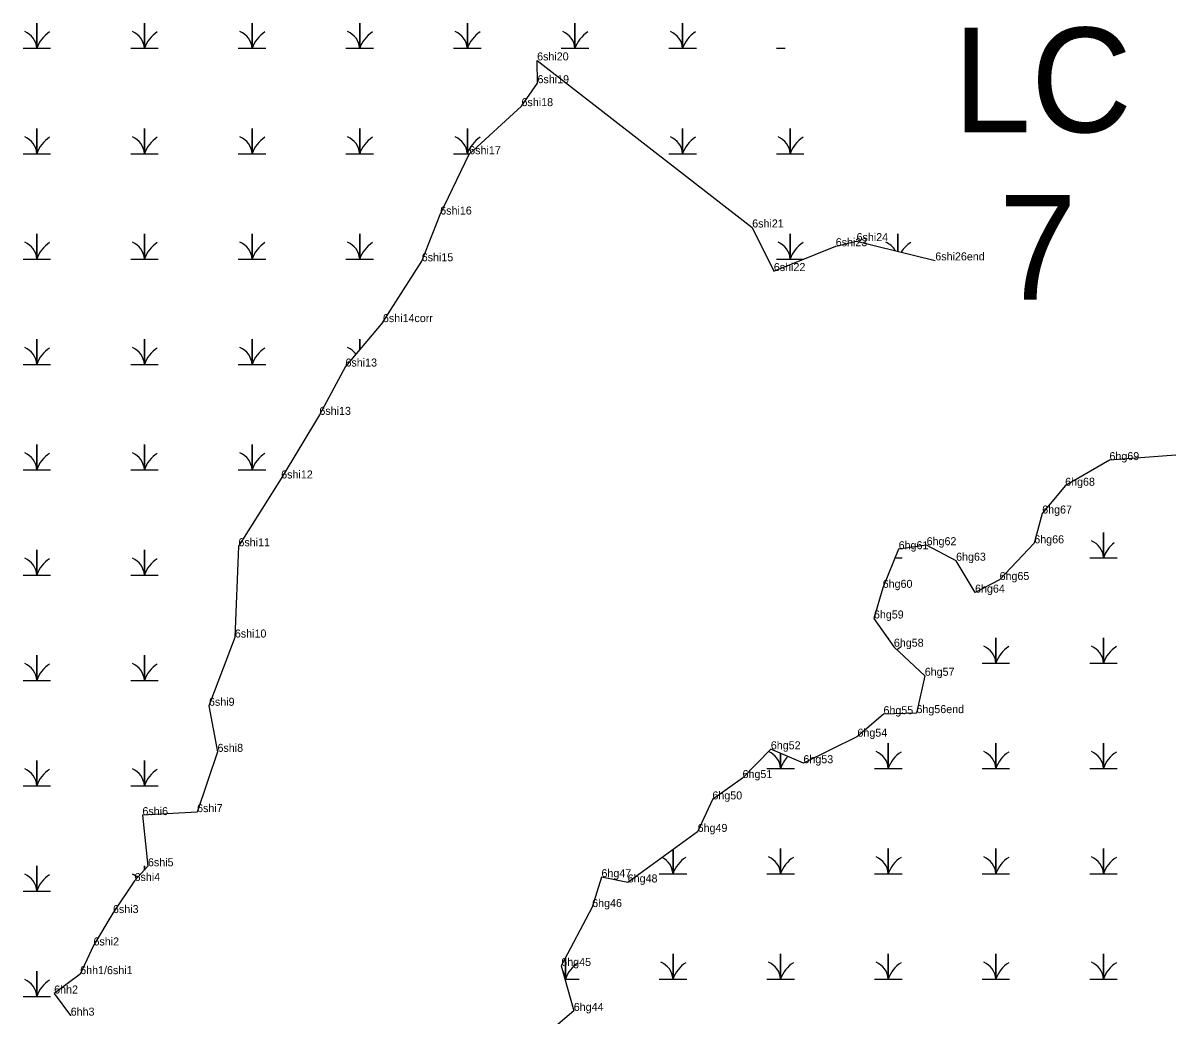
# Model space of a CAD drawing. Extents: x 2072529 to 2268796, y 436423 to 470397.
# Drawn here: x 2148024 to 2148744, y 442728 to 443348 of the extents above; entities that cross this region are included whole.
import ezdxf

# ---------------------------------------------------------------- set-up
doc = ezdxf.new("R2010")
doc.units = 0
for name, color, linetype in [('Default', 7, 'Continuous'), ('Exist Environmental Wetland Boundary', 7, 'Continuous'), ('Exist Environmental Wetland Boundary Cogo Comment', 7, 'Continuous'), ('Exist Environmental Wetland Boundary Cogo Point CELL', 7, 'Continuous'), ('Exist Hydro Jurisdictional Stream or Body of Water NEU Mitigable', 7, 'Continuous'), ('Exist Hydro Jurisdictional Stream or Body of Water NEU Mitigable Cogo Comment', 7, 'Continuous'), ('Exist Hydro Swamp or Marsh', 7, 'Continuous')]:
    doc.layers.add(name, color=color, linetype=linetype)

msp = doc.modelspace()

# ---------------------------------------------------------------- linework, layer by layer
at = {"layer": 'Exist Environmental Wetland Boundary'}
for points in [[(2148743.94, 443077.93), (2148702.4, 443074.83), (2148674.71, 443058.8), (2148660.38, 443041.45), (2148655.43, 443022.84), (2148633.74, 442999.95), (2148618.42, 442992.05), (2148606.58, 443011.97), (2148588.18, 443021.66), (2148570.68, 443019.16)], [(2148570.68, 443019.16), (2148560.71, 442995.05), (2148555.23, 442975.9), (2148567.69, 442958.26), (2148586.99, 442940.11), (2148581.81, 442916.78), (2148561.2, 442916.12), (2148544.94, 442902.08), (2148511.18, 442885.49), (2148490.81, 442894.19), (2148473.14, 442876.23), (2148454.31, 442862.89), (2148445.08, 442842.58)], [(2148445.08, 442842.58), (2148401.4, 442811.02), (2148384.99, 442814.3), (2148379.18, 442795.63), (2148359.89, 442758.85), (2148367.67, 442730.75), (2148350.88, 442716.4)], [(2148059.29, 442753.74), (2148043.01, 442741.65), (2148053.23, 442727.98)]]:
    msp.add_lwpolyline(points, dxfattribs=at)
msp.add_arc((2148052.43, 442727.38), 1, 14.73756, 36.80018, dxfattribs=at)
at = {"layer": 'Exist Environmental Wetland Boundary Cogo Point CELL'}
for p, q in [((2148344.78, 443324.48), (2148344.78, 443324.48)), ((2148345.03, 443310.25), (2148345.03, 443310.25)), ((2148335.04, 443295.91), (2148335.04, 443295.91)), ((2148302.36, 443265.87), (2148302.36, 443265.87)), ((2148284.24, 443228.21), (2148284.24, 443228.21)), ((2148531.35, 443208.41), (2148531.35, 443208.41)), ((2148272.69, 443199.03), (2148272.69, 443199.03)), ((2148593.41, 443199.74), (2148593.41, 443199.74)), ((2148248.44, 443161.02), (2148248.44, 443161.02)), ((2148248.44, 443161.02), (2148248.44, 443161.02)), ((2148248.44, 443161.02), (2148248.44, 443161.02)), ((2148225.05, 443133.27), (2148225.05, 443133.27)), ((2148225.05, 443133.27), (2148225.05, 443133.27)), ((2148225.05, 443133.27), (2148225.05, 443133.27)), ((2148208.74, 443103.08), (2148208.74, 443103.08)), ((2148208.74, 443103.08), (2148208.74, 443103.08)), ((2148208.74, 443103.08), (2148208.74, 443103.08)), ((2148702.4, 443074.83), (2148702.4, 443074.83)), ((2148743.94, 443077.93), (2148743.94, 443077.93)), ((2148184.87, 443063.36), (2148184.87, 443063.36)), ((2148184.87, 443063.36), (2148184.87, 443063.36)), ((2148184.87, 443063.36), (2148184.87, 443063.36)), ((2148674.71, 443058.8), (2148674.71, 443058.8)), ((2148660.38, 443041.45), (2148660.38, 443041.45)), ((2148588.18, 443021.66), (2148588.18, 443021.66)), ((2148655.43, 443022.84), (2148655.43, 443022.84)), ((2148158.16, 443021.01), (2148158.16, 443021.01)), ((2148158.16, 443021.01), (2148158.16, 443021.01)), ((2148158.16, 443021.01), (2148158.16, 443021.01)), ((2148570.68, 443019.16), (2148570.68, 443019.16)), ((2148606.58, 443011.97), (2148606.58, 443011.97)), ((2148633.74, 442999.95), (2148633.74, 442999.95)), ((2148560.71, 442995.05), (2148560.71, 442995.05)), ((2148618.42, 442992.05), (2148618.42, 442992.05)), ((2148555.23, 442975.9), (2148555.23, 442975.9)), ((2148155.92, 442964), (2148155.92, 442964)), ((2148155.92, 442964), (2148155.92, 442964)), ((2148155.92, 442964), (2148155.92, 442964)), ((2148567.69, 442958.26), (2148567.69, 442958.26)), ((2148586.99, 442940.11), (2148586.99, 442940.11)), ((2148139.74, 442921.38), (2148139.74, 442921.38)), ((2148139.74, 442921.38), (2148139.74, 442921.38)), ((2148139.74, 442921.38), (2148139.74, 442921.38)), ((2148561.2, 442916.12), (2148561.2, 442916.12)), ((2148561.2, 442916.12), (2148561.2, 442916.12)), ((2148581.81, 442916.78), (2148581.81, 442916.78)), ((2148581.81, 442916.78), (2148581.81, 442916.78)), ((2148544.94, 442902.08), (2148544.94, 442902.08)), ((2148544.94, 442902.08), (2148544.94, 442902.08)), ((2148145.08, 442892.59), (2148145.08, 442892.59)), ((2148145.08, 442892.59), (2148145.08, 442892.59)), ((2148145.08, 442892.59), (2148145.08, 442892.59)), ((2148490.81, 442894.19), (2148490.81, 442894.19)), ((2148490.81, 442894.19), (2148490.81, 442894.19)), ((2148511.18, 442885.49), (2148511.18, 442885.49)), ((2148511.18, 442885.49), (2148511.18, 442885.49)), ((2148473.14, 442876.23), (2148473.14, 442876.23)), ((2148473.14, 442876.23), (2148473.14, 442876.23)), ((2148454.31, 442862.89), (2148454.31, 442862.89)), ((2148454.31, 442862.89), (2148454.31, 442862.89)), ((2148098.17, 442853.08), (2148098.17, 442853.08)), ((2148098.17, 442853.08), (2148098.17, 442853.08)), ((2148098.17, 442853.08), (2148098.17, 442853.08)), ((2148132.31, 442854.95), (2148132.31, 442854.95)), ((2148132.31, 442854.95), (2148132.31, 442854.95)), ((2148132.31, 442854.95), (2148132.31, 442854.95)), ((2148445.08, 442842.58), (2148445.08, 442842.58)), ((2148445.08, 442842.58), (2148445.08, 442842.58)), ((2148101.62, 442821.11), (2148101.62, 442821.11)), ((2148101.62, 442821.11), (2148101.62, 442821.11)), ((2148101.62, 442821.11), (2148101.62, 442821.11)), ((2148384.99, 442814.3), (2148384.99, 442814.3)), ((2148384.99, 442814.3), (2148384.99, 442814.3)), ((2148093.23, 442811.94), (2148093.23, 442811.94)), ((2148093.23, 442811.94), (2148093.23, 442811.94)), ((2148093.23, 442811.94), (2148093.23, 442811.94)), ((2148401.4, 442811.02), (2148401.4, 442811.02)), ((2148401.4, 442811.02), (2148401.4, 442811.02)), ((2148079.75, 442791.88), (2148079.75, 442791.88)), ((2148079.75, 442791.88), (2148079.75, 442791.88)), ((2148079.75, 442791.88), (2148079.75, 442791.88)), ((2148379.18, 442795.63), (2148379.18, 442795.63)), ((2148379.18, 442795.63), (2148379.18, 442795.63)), ((2148067.6, 442771.65), (2148067.6, 442771.65)), ((2148067.6, 442771.65), (2148067.6, 442771.65)), ((2148067.6, 442771.65), (2148067.6, 442771.65)), ((2148359.89, 442758.85), (2148359.89, 442758.85)), ((2148359.89, 442758.85), (2148359.89, 442758.85)), ((2148059.29, 442753.74), (2148059.29, 442753.74)), ((2148043.01, 442741.65), (2148043.01, 442741.65)), ((2148053.35, 442727.83), (2148053.35, 442727.83)), ((2148367.67, 442730.75), (2148367.67, 442730.75)), ((2148367.67, 442730.75), (2148367.67, 442730.75))]:
    msp.add_line(p, q, dxfattribs=at)
at = {"layer": 'Exist Hydro Jurisdictional Stream or Body of Water NEU Mitigable'}
for points in [[(2148248.44, 443161.02), (2148272.69, 443199.03), (2148284.24, 443228.21), (2148302.36, 443265.87), (2148335.04, 443295.91), (2148345.03, 443310.25), (2148344.78, 443324.48)], [(2148344.78, 443324.48), (2148479.17, 443220.14), (2148492.69, 443192.9), (2148531.35, 443208.41), (2148544.39, 443211.6), (2148593.58, 443199.57)], [(2148248.44, 443161.02), (2148225.05, 443133.27), (2148208.74, 443103.08), (2148184.87, 443063.36), (2148158.16, 443021.01), (2148155.92, 442964), (2148139.74, 442921.38), (2148145.08, 442892.59), (2148132.31, 442854.95), (2148098.17, 442853.08), (2148101.62, 442821.11), (2148093.23, 442811.94), (2148079.75, 442791.88), (2148067.6, 442771.65), (2148059.29, 442753.74)]]:
    msp.add_lwpolyline(points, dxfattribs=at)
at = {"layer": 'Exist Hydro Swamp or Marsh'}
for points in [[(2148023.58, 443332.03), (2148032.18, 443332.03), (2148032.18, 443347.81), (2148032.18, 443332.03), (2148040.78, 443332.03)], [(2148090.83, 443332.03), (2148099.43, 443332.03), (2148099.43, 443347.81), (2148099.43, 443332.03), (2148108.03, 443332.03)], [(2148158.08, 443332.03), (2148166.68, 443332.03), (2148166.68, 443347.81), (2148166.68, 443332.03), (2148175.28, 443332.03)], [(2148225.33, 443332.03), (2148233.93, 443332.03), (2148233.93, 443347.81), (2148233.93, 443332.03), (2148242.53, 443332.03)], [(2148292.58, 443332.03), (2148301.18, 443332.03), (2148301.18, 443347.81), (2148301.18, 443332.03), (2148309.78, 443332.03)], [(2148359.83, 443332.03), (2148368.43, 443332.03), (2148368.43, 443347.81), (2148368.43, 443332.03), (2148377.03, 443332.03)], [(2148427.08, 443332.03), (2148435.68, 443332.03), (2148435.68, 443347.81), (2148435.68, 443332.03), (2148444.28, 443332.03)], [(2148494.33, 443332.03), (2148499.78, 443332.03)], [(2148023.58, 443266.23), (2148032.18, 443266.23), (2148032.18, 443282.01), (2148032.18, 443266.23), (2148040.78, 443266.23)], [(2148090.83, 443266.23), (2148099.43, 443266.23), (2148099.43, 443282.01), (2148099.43, 443266.23), (2148108.03, 443266.23)], [(2148158.08, 443266.23), (2148166.68, 443266.23), (2148166.68, 443282.01), (2148166.68, 443266.23), (2148175.28, 443266.23)], [(2148225.33, 443266.23), (2148233.93, 443266.23), (2148233.93, 443282.01), (2148233.93, 443266.23), (2148242.53, 443266.23)], [(2148292.58, 443266.23), (2148301.18, 443266.23), (2148301.18, 443282.01), (2148301.18, 443266.23), (2148302.75, 443266.23)], [(2148427.08, 443266.23), (2148435.68, 443266.23), (2148435.68, 443282.01), (2148435.68, 443266.23), (2148444.28, 443266.23)], [(2148494.33, 443266.23), (2148502.93, 443266.23), (2148502.93, 443282.01), (2148502.93, 443266.23), (2148511.53, 443266.23)], [(2148023.58, 443200.43), (2148032.18, 443200.43), (2148032.18, 443216.21), (2148032.18, 443200.43), (2148040.78, 443200.43)], [(2148090.83, 443200.43), (2148099.43, 443200.43), (2148099.43, 443216.21), (2148099.43, 443200.43), (2148108.03, 443200.43)], [(2148158.08, 443200.43), (2148166.68, 443200.43), (2148166.68, 443216.21), (2148166.68, 443200.43), (2148175.28, 443200.43)], [(2148225.33, 443200.43), (2148233.93, 443200.43), (2148233.93, 443216.21), (2148233.93, 443200.43), (2148242.53, 443200.43)], [(2148494.33, 443200.43), (2148502.93, 443200.43), (2148502.93, 443216.21), (2148502.93, 443200.43), (2148511.47, 443200.43)], [(2148570.18, 443205.29), (2148570.18, 443216.21), (2148570.18, 443205.29)], [(2148023.58, 443134.63), (2148032.18, 443134.63), (2148032.18, 443150.41), (2148032.18, 443134.63), (2148040.78, 443134.63)], [(2148090.83, 443134.63), (2148099.43, 443134.63), (2148099.43, 443150.41), (2148099.43, 443134.63), (2148108.03, 443134.63)], [(2148158.08, 443134.63), (2148166.68, 443134.63), (2148166.68, 443150.41), (2148166.68, 443134.63), (2148175.28, 443134.63)], [(2148233.93, 443143.8), (2148233.93, 443150.41), (2148233.93, 443143.8)], [(2148225.33, 443134.63), (2148226.2, 443134.63)], [(2148023.58, 443068.83), (2148032.18, 443068.83), (2148032.18, 443084.61), (2148032.18, 443068.83), (2148040.78, 443068.83)], [(2148090.83, 443068.83), (2148099.43, 443068.83), (2148099.43, 443084.61), (2148099.43, 443068.83), (2148108.03, 443068.83)], [(2148158.08, 443068.83), (2148166.68, 443068.83), (2148166.68, 443084.61), (2148166.68, 443068.83), (2148175.28, 443068.83)], [(2148690.09, 443013.88), (2148698.69, 443013.88), (2148698.69, 443029.66), (2148698.69, 443013.88), (2148707.29, 443013.88)], [(2148023.58, 443003.03), (2148032.18, 443003.03), (2148032.18, 443018.81), (2148032.18, 443003.03), (2148040.78, 443003.03)], [(2148090.83, 443003.03), (2148099.43, 443003.03), (2148099.43, 443018.81), (2148099.43, 443003.03), (2148108.03, 443003.03)], [(2148568.5, 443013.88), (2148572.79, 443013.88)], [(2148564.19, 442963.22), (2148564.19, 442963.86), (2148564.19, 442963.22)], [(2148622.84, 442948.08), (2148631.44, 442948.08), (2148631.44, 442963.86), (2148631.44, 442948.08), (2148640.04, 442948.08)], [(2148690.09, 442948.08), (2148698.69, 442948.08), (2148698.69, 442963.86), (2148698.69, 442948.08), (2148707.29, 442948.08)], [(2148023.58, 442937.23), (2148032.18, 442937.23), (2148032.18, 442953.01), (2148032.18, 442937.23), (2148040.78, 442937.23)], [(2148090.83, 442937.23), (2148099.43, 442937.23), (2148099.43, 442953.01), (2148099.43, 442937.23), (2148108.03, 442937.23)], [(2148555.59, 442882.28), (2148564.19, 442882.28), (2148564.19, 442898.06), (2148564.19, 442882.28), (2148572.79, 442882.28)], [(2148622.84, 442882.28), (2148631.44, 442882.28), (2148631.44, 442898.06), (2148631.44, 442882.28), (2148640.04, 442882.28)], [(2148690.09, 442882.28), (2148698.69, 442882.28), (2148698.69, 442898.06), (2148698.69, 442882.28), (2148707.29, 442882.28)], [(2148023.58, 442871.43), (2148032.18, 442871.43), (2148032.18, 442887.21), (2148032.18, 442871.43), (2148040.78, 442871.43)], [(2148090.83, 442871.43), (2148099.43, 442871.43), (2148099.43, 442887.21), (2148099.43, 442871.43), (2148108.03, 442871.43)], [(2148488.34, 442882.28), (2148496.94, 442882.28), (2148496.94, 442891.57)], [(2148496.94, 442891.57), (2148496.94, 442882.28), (2148505.54, 442882.28)], [(2148421.09, 442816.48), (2148429.69, 442816.48), (2148429.69, 442831.47)], [(2148429.69, 442831.47), (2148429.69, 442816.48), (2148438.29, 442816.48)], [(2148488.34, 442816.48), (2148496.94, 442816.48), (2148496.94, 442832.26), (2148496.94, 442816.48), (2148505.54, 442816.48)], [(2148555.59, 442816.48), (2148564.19, 442816.48), (2148564.19, 442832.26), (2148564.19, 442816.48), (2148572.79, 442816.48)], [(2148622.84, 442816.48), (2148631.44, 442816.48), (2148631.44, 442832.26), (2148631.44, 442816.48), (2148640.04, 442816.48)], [(2148690.09, 442816.48), (2148698.69, 442816.48), (2148698.69, 442832.26), (2148698.69, 442816.48), (2148707.29, 442816.48)], [(2148023.58, 442805.63), (2148032.18, 442805.63), (2148032.18, 442821.41), (2148032.18, 442805.63), (2148040.78, 442805.63)], [(2148099.43, 442818.71), (2148099.43, 442821.41), (2148099.43, 442818.71)], [(2148362.15, 442750.68), (2148362.44, 442750.68), (2148362.44, 442763.72)], [(2148362.44, 442763.72), (2148362.44, 442750.68), (2148371.04, 442750.68)], [(2148421.09, 442750.68), (2148429.69, 442750.68), (2148429.69, 442766.46), (2148429.69, 442750.68), (2148438.29, 442750.68)], [(2148488.34, 442750.68), (2148496.94, 442750.68), (2148496.94, 442766.46), (2148496.94, 442750.68), (2148505.54, 442750.68)], [(2148555.59, 442750.68), (2148564.19, 442750.68), (2148564.19, 442766.46), (2148564.19, 442750.68), (2148572.79, 442750.68)], [(2148622.84, 442750.68), (2148631.44, 442750.68), (2148631.44, 442766.46), (2148631.44, 442750.68), (2148640.04, 442750.68)], [(2148690.09, 442750.68), (2148698.69, 442750.68), (2148698.69, 442766.46), (2148698.69, 442750.68), (2148707.29, 442750.68)], [(2148023.58, 442739.83), (2148032.18, 442739.83), (2148032.18, 442755.61), (2148032.18, 442739.83), (2148040.78, 442739.83)]]:
    msp.add_lwpolyline(points, dxfattribs=at)
for centre, radius, start, end in [((2148019.91, 443331.14), 12.3, 4.14034, 67.53497), ((2148050.42, 443325.97), 19.22, 122.12745, 161.62219), ((2148087.16, 443331.14), 12.3, 4.14034, 67.53497), ((2148117.67, 443325.97), 19.22, 122.12745, 161.62219), ((2148154.41, 443331.14), 12.3, 4.14034, 67.53497), ((2148184.92, 443325.97), 19.22, 122.12745, 161.62219), ((2148221.66, 443331.14), 12.3, 4.14034, 67.53497), ((2148252.17, 443325.97), 19.22, 122.12745, 161.62219), ((2148288.91, 443331.14), 12.3, 4.14034, 67.53497), ((2148319.42, 443325.97), 19.22, 122.12745, 161.62219), ((2148356.16, 443331.14), 12.3, 4.14034, 67.53497), ((2148386.67, 443325.97), 19.22, 122.12745, 161.62219), ((2148423.41, 443331.14), 12.3, 4.14034, 67.53497), ((2148453.92, 443325.97), 19.22, 122.12745, 161.62219), ((2148019.91, 443265.34), 12.3, 4.14034, 67.53497), ((2148050.42, 443260.17), 19.22, 122.12745, 161.62219), ((2148087.16, 443265.34), 12.3, 4.14034, 67.53497), ((2148117.67, 443260.17), 19.22, 122.12745, 161.62219), ((2148154.41, 443265.34), 12.3, 4.14034, 67.53497), ((2148184.92, 443260.17), 19.22, 122.12745, 161.62219), ((2148221.66, 443265.34), 12.3, 4.14034, 67.53497), ((2148252.17, 443260.17), 19.22, 122.12745, 161.62219), ((2148288.91, 443265.34), 12.3, 4.14034, 67.53497), ((2148319.42, 443260.17), 19.22, 122.12745, 161.62219), ((2148423.41, 443265.34), 12.3, 4.14034, 67.53497), ((2148453.92, 443260.17), 19.22, 122.12745, 161.62219), ((2148490.66, 443265.34), 12.3, 4.14034, 67.53497), ((2148521.17, 443260.17), 19.22, 122.12745, 161.62219), ((2148019.91, 443199.54), 12.3, 4.14034, 67.53497), ((2148050.42, 443194.37), 19.22, 122.12745, 161.62219), ((2148087.16, 443199.54), 12.3, 4.14034, 67.53497), ((2148117.67, 443194.37), 19.22, 122.12745, 161.62219), ((2148154.41, 443199.54), 12.3, 4.14034, 67.53497), ((2148184.92, 443194.37), 19.22, 122.12745, 161.62219), ((2148221.66, 443199.54), 12.3, 4.14034, 67.53497), ((2148252.17, 443194.37), 19.22, 122.12745, 161.62219), ((2148490.66, 443199.54), 12.3, 4.14034, 67.53497), ((2148521.17, 443194.37), 19.22, 122.12745, 161.62219), ((2148557.91, 443199.54), 12.3, 29.96373, 67.53497), ((2148588.42, 443194.37), 19.22, 122.12745, 147.20533), ((2148019.91, 443133.74), 12.3, 4.14034, 67.53497), ((2148050.42, 443128.57), 19.22, 122.12745, 161.62219), ((2148087.16, 443133.74), 12.3, 4.14034, 67.53497), ((2148117.67, 443128.57), 19.22, 122.12745, 161.62219), ((2148154.41, 443133.74), 12.3, 4.14034, 67.53497), ((2148184.92, 443128.57), 19.22, 122.12745, 161.62219), ((2148221.66, 443133.74), 12.3, 36.24182, 67.53497), ((2148019.91, 443067.94), 12.3, 4.14034, 67.53497), ((2148087.16, 443067.94), 12.3, 4.14034, 67.53497), ((2148154.41, 443067.94), 12.3, 4.14034, 67.53497), ((2148050.42, 443062.77), 19.22, 122.12745, 161.62219), ((2148117.67, 443062.77), 19.22, 122.12745, 161.62219), ((2148184.92, 443062.77), 19.22, 122.12745, 161.62219), ((2148686.42, 443013), 12.3, 4.14034, 67.53497), ((2148716.93, 443007.82), 19.22, 126.99875, 161.62219), ((2148019.91, 443002.14), 12.3, 4.14034, 67.53497), ((2148050.42, 442996.97), 19.22, 122.12745, 161.62219), ((2148087.16, 443002.14), 12.3, 4.14034, 67.53497), ((2148117.67, 442996.97), 19.22, 122.12745, 161.62219), ((2148582.43, 442942.02), 19.22, 122.12745, 131.59366), ((2148619.17, 442947.2), 12.3, 4.14034, 67.53497), ((2148649.68, 442942.02), 19.22, 122.12745, 161.62219), ((2148686.42, 442947.2), 12.3, 4.14034, 67.53497), ((2148716.93, 442942.02), 19.22, 122.12745, 161.62219), ((2148019.91, 442936.34), 12.3, 4.14034, 67.53497), ((2148050.42, 442931.17), 19.22, 122.12745, 161.62219), ((2148087.16, 442936.34), 12.3, 4.14034, 67.53497), ((2148117.67, 442931.17), 19.22, 122.12745, 161.62219), ((2148484.67, 442881.4), 12.3, 4.14034, 67.41991), ((2148551.92, 442881.4), 12.3, 4.14034, 67.53497), ((2148582.43, 442876.22), 19.22, 122.12745, 161.62219), ((2148619.17, 442881.4), 12.3, 4.14034, 67.53497), ((2148649.68, 442876.22), 19.22, 122.12745, 161.62219), ((2148686.42, 442881.4), 12.3, 4.14034, 67.53497), ((2148716.93, 442876.22), 19.22, 122.12745, 161.62219), ((2148515.18, 442876.22), 19.22, 135.67101, 161.62219), ((2148019.91, 442870.54), 12.3, 4.14034, 67.53497), ((2148050.42, 442865.37), 19.22, 122.12745, 161.62219), ((2148087.16, 442870.54), 12.3, 4.14034, 67.53497), ((2148117.67, 442865.37), 19.22, 122.12745, 161.62219), ((2148484.67, 442815.6), 12.3, 4.14034, 67.53497), ((2148551.92, 442815.6), 12.3, 4.14034, 67.53497), ((2148619.17, 442815.6), 12.3, 4.14034, 67.53497), ((2148686.42, 442815.6), 12.3, 4.14034, 67.53497), ((2148417.42, 442815.6), 12.3, 4.14034, 63.35338), ((2148447.93, 442810.42), 19.22, 122.12745, 161.62219), ((2148515.18, 442810.42), 19.22, 122.12745, 161.62219), ((2148582.43, 442810.42), 19.22, 122.12745, 161.62219), ((2148649.68, 442810.42), 19.22, 122.12745, 161.62219), ((2148716.93, 442810.42), 19.22, 122.12745, 161.62219), ((2148019.91, 442804.74), 12.3, 4.14034, 67.53497), ((2148050.42, 442799.57), 19.22, 122.12745, 161.62219), ((2148087.16, 442804.74), 12.3, 49.31719, 67.53497), ((2148350.17, 442749.8), 12.3, 4.14034, 32.20547), ((2148380.68, 442744.62), 19.22, 122.12745, 161.62219), ((2148417.42, 442749.8), 12.3, 4.14034, 67.53497), ((2148447.93, 442744.62), 19.22, 122.12745, 161.62219), ((2148484.67, 442749.8), 12.3, 4.14034, 67.53497), ((2148515.18, 442744.62), 19.22, 122.12745, 161.62219), ((2148551.92, 442749.8), 12.3, 4.14034, 67.53497), ((2148582.43, 442744.62), 19.22, 122.12745, 161.62219), ((2148619.17, 442749.8), 12.3, 4.14034, 67.53497), ((2148649.68, 442744.62), 19.22, 122.12745, 161.62219), ((2148686.42, 442749.8), 12.3, 4.14034, 67.53497), ((2148716.93, 442744.62), 19.22, 122.12745, 161.62219), ((2148019.91, 442738.94), 12.3, 4.14034, 67.53497), ((2148050.42, 442733.77), 19.22, 122.12745, 161.62219)]:
    msp.add_arc(centre, radius, start, end, dxfattribs=at)

# ---------------------------------------------------------------- texts
at = {"layer": 'Default'}
for s, p in [('LC', (2148604.74, 443279.6)), ('7', (2148633.33, 443175.05))]:
    msp.add_text(s, height=65.34, dxfattribs=at).set_placement(p)
at = {"layer": 'Exist Environmental Wetland Boundary Cogo Comment'}
for s, p in [('6hg69', (2148702.4, 443074.83)), ('6hg68', (2148674.71, 443058.8)), ('6hg67', (2148660.38, 443041.45)), ('6hg61', (2148570.68, 443019.16)), ('6hg62', (2148588.18, 443021.66)), ('6hg66', (2148655.43, 443022.84)), ('6hg63', (2148606.58, 443011.97)), ('6hg60', (2148560.71, 442995.05)), ('6hg65', (2148633.74, 442999.95)), ('6hg64', (2148618.42, 442992.05)), ('6hg59', (2148555.23, 442975.9)), ('6hg58', (2148567.69, 442958.26)), ('6hg57', (2148586.99, 442940.11)), ('6hg55', (2148561.2, 442916.12)), ('6hg56end', (2148581.81, 442916.78)), ('6hg56', (2148581.81, 442916.78)), ('6hg54', (2148544.94, 442902.08)), ('6hg52', (2148490.81, 442894.19)), ('6hg53', (2148511.18, 442885.49)), ('6hg51', (2148473.14, 442876.23)), ('6hg50', (2148454.31, 442862.89)), ('6hg49', (2148445.08, 442842.58)), ('6hg47', (2148384.99, 442814.3)), ('6hg48', (2148401.4, 442811.02)), ('6hg46', (2148379.18, 442795.63)), ('6hg45', (2148359.89, 442758.85)), ('6hh2', (2148043.01, 442741.65)), ('6hg44', (2148367.67, 442730.75)), ('6hh3', (2148053.35, 442727.83))]:
    msp.add_text(s, height=5, dxfattribs=at).set_placement(p)
at = {"layer": 'Exist Hydro Jurisdictional Stream or Body of Water NEU Mitigable Cogo Comment'}
for s, p in [('6shi20', (2148344.78, 443324.48)), ('6shi19', (2148345.03, 443310.25)), ('6shi18', (2148335.04, 443295.91)), ('6shi17', (2148302.36, 443265.87)), ('6shi16', (2148284.24, 443228.21)), ('6shi21', (2148479.17, 443220.14)), ('6shi24', (2148544.39, 443211.6)), ('6shi23', (2148531.35, 443208.41)), ('6shi15', (2148272.69, 443199.03)), ('6shi26end', (2148593.58, 443199.57)), ('6shi22', (2148492.69, 443192.9)), ('6shi14corr', (2148248.44, 443161.02)), ('6shi14', (2148248.44, 443161.02)), ('6shi13', (2148225.05, 443133.27)), ('6shi13', (2148208.74, 443103.08)), ('6shi12', (2148184.87, 443063.36)), ('6shi11', (2148158.16, 443021.01)), ('6shi10', (2148155.92, 442964)), ('6shi9', (2148139.74, 442921.38)), ('6shi8', (2148145.08, 442892.59)), ('6shi6', (2148098.17, 442853.08)), ('6shi7', (2148132.31, 442854.95)), ('6shi5', (2148101.62, 442821.11)), ('6shi4', (2148093.23, 442811.94)), ('6shi3', (2148079.75, 442791.88)), ('6shi2', (2148067.6, 442771.65)), ('6hh1/6shi1', (2148059.29, 442753.74))]:
    msp.add_text(s, height=5, dxfattribs=at).set_placement(p)

doc.saveas('drawing.dxf')
